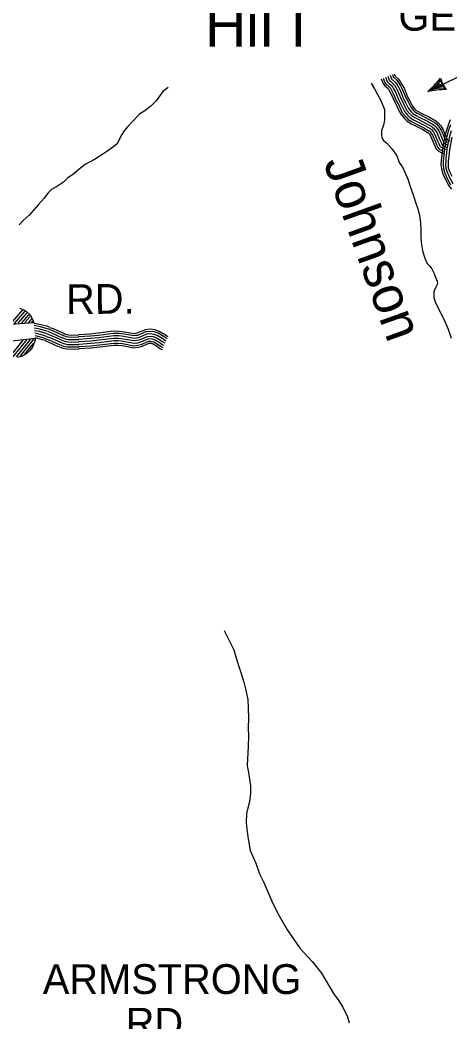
# Model space of a CAD drawing. Extents: x 1788175 to 1969470, y 584502 to 738744.
# Drawn here: x 1942711 to 1948057, y 609523 to 621977 of the extents above; entities that cross this region are included whole.
import ezdxf

# ---------------------------------------------------------------- set-up
doc = ezdxf.new("R2010")
doc.units = 0
for name, color, linetype in [('DESIGN - DRAINAGE - Bridges and Cross Drains Size Text', 7, 'Continuous'), ('DESIGN - ROW - Right-of-Way and Easement Labels', 7, 'Continuous'), ('DESIGN - TRANSPORTATION - Text', 7, 'Continuous'), ('DESIGN - UTILITIES - Cable (Underground) with Text', 7, 'Continuous'), ('SURVEY - TRANSPORTATION - Roads', 7, 'Continuous'), ('SURVEY - VEGETATION - Features with Text', 7, 'Continuous')]:
    doc.layers.add(name, color=color, linetype=linetype)

msp = doc.modelspace()

# ---------------------------------------------------------------- linework, layer by layer
at = {"layer": 'DESIGN - ROW - Right-of-Way and Easement Labels'}
for p, q in [((1947782, 621089), (1948253, 621318)), ((1947813, 621105), (1947859, 621141)), ((1947824, 621111), (1947927, 621184)), ((1947865, 621116), (1947824, 621111)), ((1947859, 621141), (1947897, 621177)), ((1947933, 621132), (1947865, 621116)), ((1947914, 621141), (1947889, 621136)), ((1947897, 621177), (1947927, 621210)), ((1947946, 621146), (1947914, 621141)), ((1947927, 621210), (1947938, 621228)), ((1947927, 621184), (1947941, 621175)), ((1947993, 621127), (1947933, 621132)), ((1947938, 621228), (1947957, 621179)), ((1947941, 621175), (1947959, 621154)), ((1947959, 621154), (1947946, 621146)), ((1947957, 621179), (1947993, 621127))]:
    msp.add_line(p, q, dxfattribs=at)
for centre, radius, start, end in [((1946749, 622249), 1552, 311.6942, 320.122), ((1948448, 621413), 532, 197.4775, 214.3359), ((1948037, 619727), 1386, 91.1859, 100.6245)]:
    msp.add_arc(centre, radius, start, end, dxfattribs=at)
at = {"layer": 'DESIGN - TRANSPORTATION - Text'}
for points in [[(1944552, 621137), (1944486, 621090), (1944444, 621030), (1944402, 620974), (1944338, 620908), (1944274, 620859), (1944198, 620807), (1944104, 620714), (1944051, 620652), (1944005, 620598), (1943975, 620556), (1943949, 620500), (1943919, 620437), (1943859, 620391), (1943801, 620353), (1943739, 620310), (1943635, 620244), (1943521, 620182), (1943448, 620125), (1943380, 620067), (1943300, 620013), (1943250, 619962), (1943176, 619914), (1943104, 619872), (1943058, 619827), (1943010, 619763), (1942942, 619683), (1942825, 619552), (1942749, 619484), (1942699, 619433)], [(1947077, 621193), (1947119, 621121), (1947150, 621062), (1947198, 620979), (1947243, 620865), (1947243, 620733), (1947229, 620672), (1947207, 620600), (1947206, 620556), (1947212, 620514), (1947232, 620480), (1947274, 620446), (1947338, 620372), (1947396, 620288), (1947427, 620206), (1947465, 620148), (1947497, 620086), (1947537, 619992), (1947558, 619922), (1947604, 619794), (1947634, 619700), (1947656, 619630), (1947677, 619544), (1947691, 619458), (1947695, 619361), (1947695, 619273), (1947704, 619181), (1947716, 619109), (1947746, 619017), (1947774, 618953), (1947801, 618921), (1947831, 618883), (1947859, 618825), (1947881, 618769), (1947897, 618733), (1947903, 618699), (1947883, 618657), (1947857, 618602), (1947856, 618530), (1947878, 618464), (1947981, 618258), (1948033, 618136), (1948073, 618024)], [(1945251, 614390), (1945368, 614148), (1945396, 614060), (1945428, 613954), (1945461, 613856), (1945495, 613748), (1945515, 613664), (1945542, 613531), (1945548, 613423), (1945550, 613297), (1945549, 613183), (1945551, 613071), (1945547, 612948), (1945543, 612870), (1945538, 612792), (1945534, 612706), (1945550, 612622), (1945566, 612540), (1945575, 612460), (1945575, 612357), (1945563, 612263), (1945529, 612119), (1945522, 611999), (1945530, 611918), (1945544, 611830), (1945559, 611724), (1945573, 611656), (1945607, 611578), (1945643, 611498), (1945690, 611366), (1945744, 611258), (1945792, 611142), (1945841, 611024), (1945897, 610912), (1945951, 610814), (1946028, 610678), (1946106, 610560), (1946195, 610438), (1946343, 610274), (1946460, 610128), (1946609, 609876), (1946677, 609786), (1946727, 609708), (1946784, 609588), (1946804, 609514)]]:
    msp.add_lwpolyline(points, dxfattribs=at)
at = {"layer": 'DESIGN - UTILITIES - Cable (Underground) with Text'}
for p, q in [((1942740, 618374), (1942593, 618203)), ((1942766, 618356), (1942638, 618206)), ((1942791, 618335), (1942684, 618211)), ((1942814, 618314), (1942727, 618213)), ((1942833, 618287), (1942772, 618216)), ((1942853, 618262), (1942813, 618215)), ((1942872, 618236), (1942855, 618216)), ((1942746, 617997), (1942585, 617796)), ((1942793, 618004), (1942621, 617790)), ((1942835, 618007), (1942663, 617791)), ((1942882, 618015), (1942712, 617802)), ((1942880, 617961), (1942768, 617822))]:
    msp.add_line(p, q, dxfattribs=at)
for points in [[(1942706, 618396), (1942729, 618387), (1942755, 618375), (1942778, 618361), (1942799, 618344), (1942819, 618326), (1942841, 618299), (1942854, 618279), (1942870, 618247), (1942882, 618215), (1942366, 618177)], [(1942386, 617964), (1942900, 618022)], [(1942900, 618022), (1942897, 618001), (1942890, 617972), (1942884, 617951), (1942870, 617920), (1942857, 617899), (1942830, 617865), (1942807, 617843), (1942780, 617823), (1942759, 617811), (1942738, 617801), (1942713, 617792), (1942679, 617784)]]:
    msp.add_lwpolyline(points, dxfattribs=at)
at = {"layer": 'SURVEY - TRANSPORTATION - Roads'}
for points in [[(1947202, 621247), (1947226, 621187), (1947248, 621158), (1947265, 621146), (1947288, 621125), (1947295, 621116), (1947307, 621094), (1947328, 621055), (1947374, 620947), (1947401, 620899), (1947443, 620811), (1947493, 620752), (1947522, 620723), (1947576, 620688), (1947621, 620666), (1947719, 620615), (1947779, 620581), (1947781, 620579), (1947787, 620575), (1947802, 620557), (1947816, 620536), (1947852, 620452), (1947871, 620412), (1947882, 620382), (1947909, 620351), (1947941, 620336), (1947977, 620319)], [(1947226, 621256), (1947248, 621200), (1947266, 621176), (1947281, 621166), (1947306, 621143), (1947316, 621131), (1947330, 621107), (1947352, 621066), (1947397, 620959), (1947424, 620911), (1947464, 620825), (1947512, 620770), (1947539, 620743), (1947589, 620711), (1947632, 620689), (1947732, 620638), (1947794, 620602), (1947797, 620599), (1947805, 620593), (1947822, 620572), (1947839, 620548), (1947876, 620463), (1947894, 620422), (1947904, 620395), (1947924, 620372), (1947952, 620359), (1947988, 620342)], [(1947255, 621267), (1947275, 621215), (1947288, 621199), (1947300, 621190), (1947329, 621164), (1947342, 621148), (1947357, 621122), (1947380, 621079), (1947425, 620972), (1947451, 620925), (1947491, 620842), (1947534, 620791), (1947558, 620767), (1947604, 620737), (1947646, 620716), (1947746, 620665), (1947813, 620627), (1947817, 620623), (1947827, 620616), (1947847, 620591), (1947866, 620563), (1947904, 620475), (1947923, 620434), (1947931, 620411), (1947944, 620397), (1947965, 620387), (1948001, 620370)], [(1947284, 621279), (1947303, 621231), (1947310, 621221), (1947320, 621214), (1947351, 621186), (1947368, 621166), (1947384, 621137), (1947408, 621093), (1947453, 620986), (1947479, 620939), (1947517, 620859), (1947557, 620812), (1947578, 620791), (1947620, 620764), (1947660, 620744), (1947761, 620692), (1947831, 620652), (1947837, 620647), (1947849, 620638), (1947872, 620609), (1947893, 620578), (1947932, 620488), (1947952, 620446), (1947958, 620427), (1947963, 620422), (1947978, 620415), (1948014, 620398)], [(1947284, 621279), (1947303, 621231), (1947310, 621221), (1947320, 621214), (1947351, 621186), (1947368, 621166), (1947384, 621137), (1947408, 621093), (1947453, 620986), (1947479, 620939), (1947517, 620859), (1947557, 620812), (1947578, 620791), (1947620, 620764), (1947660, 620744), (1947761, 620692), (1947831, 620652), (1947837, 620647), (1947849, 620638), (1947872, 620609), (1947893, 620578), (1947932, 620488), (1947952, 620446), (1947958, 620427), (1947963, 620422), (1947978, 620415), (1948014, 620398)], [(1947313, 621290), (1947330, 621246), (1947332, 621244), (1947339, 621239), (1947374, 621207), (1947393, 621184), (1947412, 621152), (1947436, 621106), (1947481, 620999), (1947506, 620953), (1947543, 620876), (1947580, 620833), (1947597, 620816), (1947635, 620791), (1947675, 620771), (1947776, 620720), (1947849, 620678), (1947857, 620671), (1947870, 620661), (1947897, 620628), (1947921, 620593), (1947961, 620501), (1947980, 620457), (1947985, 620446), (1947991, 620443), (1948027, 620426)], [(1947342, 621301), (1947356, 621265), (1947359, 621263), (1947397, 621229), (1947419, 621201), (1947439, 621166), (1947464, 621119), (1947509, 621013), (1947534, 620968), (1947569, 620893), (1947603, 620854), (1947617, 620840), (1947651, 620818), (1947689, 620799), (1947791, 620747), (1947867, 620703), (1947876, 620695), (1947892, 620683), (1947922, 620646), (1947948, 620609), (1947989, 620513), (1948009, 620469), (1948009, 620469), (1948040, 620455)], [(1947365, 621310), (1947377, 621280), (1947415, 621246), (1947439, 621215), (1947460, 621178), (1947486, 621130), (1947531, 621024), (1947556, 620979), (1947590, 620907), (1947621, 620871), (1947632, 620859), (1947663, 620840), (1947700, 620821), (1947802, 620769), (1947882, 620723), (1947892, 620714), (1947909, 620701), (1947942, 620661), (1947970, 620621), (1948012, 620523), (1948028, 620487), (1948051, 620477)], [(1948061, 620737), (1948040, 620684), (1948017, 620617), (1947995, 620541), (1947964, 620382), (1947960, 620331), (1947952, 620268), (1947948, 620229), (1947945, 620182), (1947951, 620127), (1947969, 620065), (1948001, 619997), (1948044, 619916), (1948075, 619876)], [(1948064, 620675), (1948041, 620610), (1948020, 620535), (1947989, 620379), (1947985, 620329), (1947977, 620265), (1947973, 620227), (1947971, 620182), (1947976, 620132), (1947993, 620074), (1948024, 620008), (1948066, 619930)], [(1948071, 620600), (1948050, 620528), (1948020, 620375), (1948016, 620325), (1948008, 620262), (1948004, 620225), (1948002, 620183), (1948007, 620138), (1948022, 620085), (1948052, 620022), (1948092, 619947)], [(1948080, 620521), (1948051, 620370), (1948047, 620322), (1948039, 620258), (1948035, 620222), (1948033, 620184), (1948037, 620144), (1948052, 620096), (1948080, 620036)], [(1948080, 620521), (1948051, 620370), (1948047, 620322), (1948039, 620258), (1948035, 620222), (1948033, 620184), (1948037, 620144), (1948052, 620096), (1948080, 620036)], [(1943070, 618133), (1943035, 618145), (1942965, 618164), (1942887, 618179), (1942885, 618179)], [(1943078, 618158), (1943042, 618170), (1942970, 618189), (1942891, 618205), (1942888, 618205)], [(1943060, 618104), (1943026, 618116), (1942958, 618134), (1942888, 618147)], [(1943070, 618133), (1943114, 618119), (1943195, 618081), (1943248, 618057)], [(1943078, 618157), (1943123, 618142), (1943205, 618104), (1943259, 618079)], [(1944551, 618039), (1944539, 618044), (1944518, 618060), (1944442, 618106), (1944390, 618125), (1944329, 618133), (1944269, 618126), (1944165, 618083), (1944148, 618079), (1944130, 618077), (1944008, 618099), (1943941, 618106), (1943873, 618108), (1943683, 618084), (1943583, 618074), (1943443, 618065), (1943437, 618065)], [(1943050, 618075), (1943017, 618086), (1942951, 618104), (1942891, 618115)], [(1943050, 618075), (1943017, 618086), (1942951, 618104), (1942891, 618115)], [(1943040, 618045), (1943008, 618056), (1942944, 618074), (1942894, 618083)], [(1943030, 618016), (1942999, 618027), (1942937, 618043), (1942897, 618051)], [(1943022, 617993), (1942992, 618003), (1942931, 618019), (1942900, 618025)], [(1943022, 617992), (1943059, 617979), (1943133, 617945), (1943186, 617921)], [(1943030, 618016), (1943068, 618003), (1943143, 617969), (1943197, 617944)], [(1943040, 618045), (1943080, 618032), (1943156, 617997), (1943210, 617972)], [(1943050, 618075), (1943091, 618061), (1943169, 618025), (1943222, 618001)], [(1943050, 618075), (1943091, 618061), (1943169, 618025), (1943222, 618001)], [(1943060, 618104), (1943102, 618090), (1943182, 618053), (1943235, 618029)], [(1943222, 618001), (1943262, 617986), (1943265, 617985), (1943305, 617977), (1943349, 617975), (1943439, 617977)], [(1943222, 618001), (1943262, 617986), (1943265, 617985), (1943305, 617977), (1943349, 617975), (1943439, 617977)], [(1943233, 618030), (1943272, 618015), (1943273, 618015), (1943309, 618008), (1943350, 618006), (1943439, 618008)], [(1943244, 618059), (1943282, 618045), (1943313, 618038), (1943350, 618037), (1943438, 618039)], [(1943253, 618082), (1943289, 618068), (1943316, 618063), (1943350, 618062), (1943437, 618064)], [(1944541, 618015), (1944526, 618022), (1944504, 618039), (1944430, 618083), (1944384, 618100), (1944329, 618107), (1944275, 618101), (1944173, 618058), (1944152, 618054), (1944130, 618050), (1944004, 618074), (1943940, 618081), (1943874, 618082), (1943686, 618058), (1943585, 618048), (1943444, 618039), (1943438, 618039)], [(1944528, 617987), (1944511, 617995), (1944486, 618013), (1944417, 618055), (1944377, 618070), (1944329, 618076), (1944283, 618071), (1944182, 618029), (1944158, 618023), (1944129, 618019), (1944000, 618043), (1943938, 618050), (1943876, 618051), (1943689, 618027), (1943587, 618017), (1943445, 618008), (1943439, 618008)], [(1944516, 617959), (1944495, 617968), (1944469, 617987), (1944403, 618027), (1944369, 618040), (1944329, 618045), (1944291, 618040), (1944192, 617999), (1944164, 617993), (1944128, 617988), (1943995, 618012), (1943936, 618019), (1943877, 618020), (1943693, 617996), (1943590, 617986), (1943447, 617977), (1943439, 617977)], [(1944516, 617959), (1944495, 617968), (1944469, 617987), (1944403, 618027), (1944369, 618040), (1944329, 618045), (1944291, 618040), (1944192, 617999), (1944164, 617993), (1944128, 617988), (1943995, 618012), (1943936, 618019), (1943877, 618020), (1943693, 617996), (1943590, 617986), (1943447, 617977), (1943439, 617977)], [(1944504, 617930), (1944479, 617941), (1944452, 617961), (1944390, 617999), (1944362, 618009), (1944328, 618013), (1944299, 618010), (1944201, 617970), (1944170, 617962), (1944128, 617956), (1943991, 617981), (1943934, 617988), (1943879, 617989), (1943696, 617966), (1943592, 617955), (1943448, 617946), (1943440, 617946)], [(1943192, 617919), (1943232, 617903), (1943242, 617900), (1943295, 617889), (1943349, 617887), (1943442, 617889)], [(1943201, 617943), (1943241, 617927), (1943249, 617925), (1943298, 617915), (1943349, 617913), (1943441, 617915)], [(1943212, 617972), (1943251, 617957), (1943257, 617955), (1943302, 617946), (1943349, 617944), (1943440, 617946)], [(1944491, 617902), (1944464, 617914), (1944434, 617935), (1944376, 617971), (1944354, 617979), (1944328, 617982), (1944307, 617980), (1944211, 617940), (1944175, 617932), (1944127, 617925), (1943986, 617951), (1943932, 617957), (1943881, 617958), (1943700, 617935), (1943595, 617924), (1943450, 617915), (1943441, 617915)], [(1944481, 617879), (1944451, 617892), (1944421, 617915), (1944365, 617948), (1944348, 617955), (1944328, 617957), (1944313, 617956), (1944219, 617916), (1944180, 617907), (1944127, 617900), (1943982, 617926), (1943930, 617932), (1943882, 617933), (1943703, 617910), (1943597, 617900), (1943451, 617891), (1943442, 617890)]]:
    msp.add_lwpolyline(points, dxfattribs=at)

# ---------------------------------------------------------------- texts
at = {"layer": 'DESIGN - DRAINAGE - Bridges and Cross Drains Size Text'}
msp.add_text('Johnson', height=475, rotation=289.7448, dxfattribs=at).set_placement((1946480, 620209))
at = {"layer": 'DESIGN - ROW - Right-of-Way and Easement Labels'}
for s, p in [('GEORGE', (1947417, 621845)), ('ARMSTRONG', (1942994, 609871)), ('RD.', (1944025, 609328))]:
    msp.add_text(s, height=370, dxfattribs=at).set_placement(p)
msp.add_text('RD.', height=370, rotation=0.544, dxfattribs=at).set_placement((1943285, 618321))
at = {"layer": 'SURVEY - VEGETATION - Features with Text'}
msp.add_text('HiI I', height=528, dxfattribs=at).set_placement((1945013, 621645))

doc.saveas('drawing.dxf')
